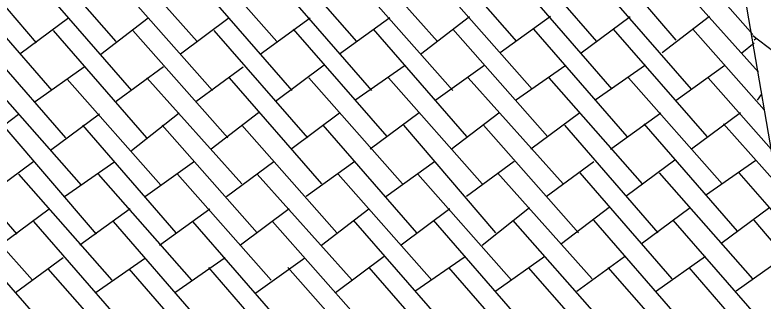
# Model space of a CAD drawing. Extents: x 636183 to 639890, y 299162 to 300538.
# Drawn here: x 636317.8 to 636336.54, y 299181.66 to 299188.83 of the extents above; entities that cross this region are included whole.
import ezdxf

# ---------------------------------------------------------------- set-up
doc = ezdxf.new("R2010")
doc.units = 0
doc.layers.add('Default', color=7, linetype='Continuous')

msp = doc.modelspace()

# ---------------------------------------------------------------- linework, layer by layer
at = {"layer": 'Default'}
for p, q in [((636339.571, 299168.96), (636334.499, 299198.516)), ((636318.339, 299188.128), (636315.996, 299190.856)), ((636320.333, 299188.163), (636317.99, 299190.856)), ((636322.362, 299188.163), (636319.983, 299190.856)), ((636324.356, 299188.163), (636322.012, 299190.856)), ((636324.006, 299190.856), (636326.349, 299188.163)), ((636326, 299190.856), (636328.378, 299188.163)), ((636330.372, 299188.163), (636328.028, 299190.856)), ((636330.022, 299190.856), (636332.365, 299188.163)), ((636334.359, 299188.198), (636332.051, 299190.891)), ((636336.283, 299188.338), (636334.044, 299190.891)), ((636316.381, 299189.632), (636318.724, 299186.938)), ((636318.375, 299189.632), (636320.718, 299186.938)), ((636320.368, 299189.632), (636322.747, 299186.938)), ((636324.74, 299186.938), (636322.397, 299189.632)), ((636326.734, 299186.938), (636324.391, 299189.632)), ((636326.384, 299189.632), (636328.763, 299186.938)), ((636330.756, 299186.973), (636328.378, 299189.667)), ((636330.407, 299189.667), (636332.75, 299186.973)), ((636334.744, 299186.973), (636332.4, 299189.667)), ((636334.394, 299189.667), (636336.423, 299187.393)), ((636327.958, 299187.848), (636329.182, 299188.792)), ((636331.211, 299188.792), (636329.952, 299187.883)), ((636331.981, 299187.883), (636333.205, 299188.792)), ((636335.199, 299188.792), (636334.009, 299187.883)), ((636319.144, 299188.757), (636317.92, 299187.848)), ((636319.949, 299187.848), (636321.138, 299188.757)), ((636323.166, 299188.757), (636321.942, 299187.848)), ((636323.936, 299187.848), (636325.195, 299188.757)), ((636327.189, 299188.757), (636325.93, 299187.848)), ((636319.074, 299185.749), (636316.731, 299188.443)), ((636321.103, 299185.749), (636318.759, 299188.443)), ((636323.131, 299185.749), (636320.753, 299188.443)), ((636322.782, 299188.443), (636325.125, 299185.749)), ((636327.119, 299185.784), (636324.775, 299188.477)), ((636326.769, 299188.477), (636329.112, 299185.784)), ((636328.763, 299188.477), (636331.141, 299185.784)), ((636333.135, 299185.784), (636330.791, 299188.477)), ((636332.785, 299188.477), (636335.129, 299185.784)), ((636334.779, 299188.477), (636336.563, 299186.449)), ((636337.332, 299187.498), (636336.283, 299188.303)), ((636336.353, 299188.233), (636336.318, 299188.198)), ((636336.003, 299187.883), (636336.318, 299188.128)), ((636318.305, 299186.659), (636319.529, 299187.533)), ((636321.522, 299187.533), (636320.333, 299186.659)), ((636322.327, 299186.659), (636323.516, 299187.533)), ((636325.545, 299187.568), (636324.321, 299186.659)), ((636326.314, 299186.694), (636327.574, 299187.568)), ((636329.567, 299187.568), (636328.343, 299186.694)), ((636330.337, 299186.694), (636331.596, 299187.568)), ((636333.59, 299187.568), (636332.33, 299186.694)), ((636334.359, 299186.694), (636335.583, 299187.568)), ((636317.115, 299187.218), (636319.459, 299184.56)), ((636319.109, 299187.218), (636321.452, 299184.56)), ((636321.103, 299187.253), (636323.481, 299184.595)), ((636323.166, 299187.253), (636325.475, 299184.595)), ((636327.504, 299184.595), (636325.16, 299187.253)), ((636329.497, 299184.595), (636327.154, 299187.253)), ((636331.526, 299184.595), (636329.147, 299187.253)), ((636333.52, 299184.595), (636331.176, 299187.253)), ((636333.17, 299187.253), (636335.513, 299184.595)), ((636336.737, 299185.469), (636335.164, 299187.253)), ((636336.493, 299186.834), (636336.388, 299186.694)), ((636320.718, 299185.434), (636321.907, 299186.379)), ((636323.901, 299186.379), (636322.712, 299185.469)), ((636324.705, 299185.469), (636325.93, 299186.379)), ((636327.923, 299186.379), (636326.699, 299185.469)), ((636328.728, 299185.469), (636329.917, 299186.379)), ((636331.946, 299186.379), (636330.721, 299185.469)), ((636332.715, 299185.469), (636333.974, 299186.379)), ((636335.968, 299186.379), (636334.744, 299185.469)), ((636316.696, 299185.434), (636317.885, 299186.344)), ((636319.913, 299186.344), (636318.689, 299185.434)), ((636317.85, 299183.336), (636315.471, 299186.029)), ((636319.844, 299183.336), (636317.5, 299186.064)), ((636321.837, 299183.371), (636319.494, 299186.064)), ((636323.866, 299183.371), (636321.487, 299186.064)), ((636325.86, 299183.371), (636323.481, 299186.064)), ((636325.51, 299186.064), (636327.853, 299183.371)), ((636329.847, 299183.371), (636327.538, 299186.064)), ((636329.532, 299186.064), (636331.911, 299183.371)), ((636331.561, 299186.064), (636333.904, 299183.371)), ((636335.898, 299183.406), (636333.555, 299186.099)), ((636335.548, 299186.099), (636336.912, 299184.56)), ((636318.27, 299185.155), (636317.045, 299184.245)), ((636319.039, 299184.28), (636320.298, 299185.155)), ((636322.292, 299185.155), (636321.068, 299184.28)), ((636323.096, 299184.28), (636324.286, 299185.155)), ((636326.314, 299185.155), (636325.09, 299184.28)), ((636327.084, 299184.28), (636328.308, 299185.155)), ((636330.302, 299185.155), (636329.112, 299184.28)), ((636331.106, 299184.28), (636332.295, 299185.155)), ((636334.324, 299185.19), (636333.1, 299184.28)), ((636335.094, 299184.315), (636336.353, 299185.19)), ((636332.26, 299182.217), (636329.882, 299184.875)), ((636331.946, 299184.875), (636334.254, 299182.217)), ((636336.283, 299182.217), (636333.939, 299184.875)), ((636335.933, 299184.875), (636337.052, 299183.581)), ((636315.856, 299184.84), (636318.235, 299182.182)), ((636317.885, 299184.84), (636320.228, 299182.182)), ((636319.879, 299184.84), (636322.222, 299182.182)), ((636321.872, 299184.84), (636324.216, 299182.182)), ((636323.866, 299184.84), (636326.244, 299182.182)), ((636325.895, 299184.84), (636328.238, 299182.182)), ((636330.232, 299182.182), (636327.888, 299184.84)), ((636317.43, 299183.056), (636318.654, 299183.965)), ((636320.683, 299183.965), (636319.424, 299183.056)), ((636321.418, 299183.056), (636322.677, 299183.965)), ((636324.67, 299183.965), (636323.446, 299183.056)), ((636325.475, 299183.056), (636326.664, 299183.965)), ((636328.693, 299183.965), (636327.469, 299183.056)), ((636329.497, 299183.056), (636330.687, 299184)), ((636332.68, 299184), (636331.491, 299183.091)), ((636333.485, 299183.091), (636334.709, 299184)), ((636336.703, 299184), (636335.478, 299183.091)), ((636318.619, 299180.957), (636316.241, 299183.651)), ((636320.613, 299180.957), (636318.27, 299183.651)), ((636322.607, 299180.957), (636320.263, 299183.651)), ((636324.6, 299180.957), (636322.257, 299183.651)), ((636326.629, 299180.957), (636324.251, 299183.651)), ((636328.623, 299180.992), (636326.279, 299183.686)), ((636328.273, 299183.686), (636330.617, 299180.992)), ((636332.645, 299180.992), (636330.267, 299183.686)), ((636334.639, 299180.992), (636332.295, 299183.686)), ((636336.633, 299180.992), (636334.289, 299183.686)), ((636337.227, 299182.601), (636336.318, 299183.686)), ((636319.004, 299182.741), (636317.815, 299181.867)), ((636319.809, 299181.867), (636321.068, 299182.741)), ((636323.061, 299182.741), (636321.802, 299181.867)), ((636323.831, 299181.867), (636325.055, 299182.741)), ((636327.049, 299182.776), (636325.825, 299181.867)), ((636327.818, 299181.902), (636329.078, 299182.776)), ((636331.071, 299182.776), (636329.847, 299181.902)), ((636331.876, 299181.902), (636333.065, 299182.776)), ((636335.094, 299182.776), (636333.869, 299181.902)), ((636337.087, 299182.776), (636335.863, 299181.902)), ((636318.619, 299182.461), (636320.998, 299179.768)), ((636320.648, 299182.461), (636322.992, 299179.768)), ((636322.642, 299182.496), (636324.985, 299179.803)), ((636324.635, 299182.496), (636327.014, 299179.803)), ((636326.664, 299182.496), (636329.008, 299179.803)), ((636328.658, 299182.496), (636331.001, 299179.803)), ((636330.651, 299182.496), (636333.03, 299179.803)), ((636332.645, 299182.496), (636335.024, 299179.803)), ((636334.674, 299182.496), (636337.017, 299179.803))]:
    msp.add_line(p, q, dxfattribs=at)

doc.saveas('drawing.dxf')
